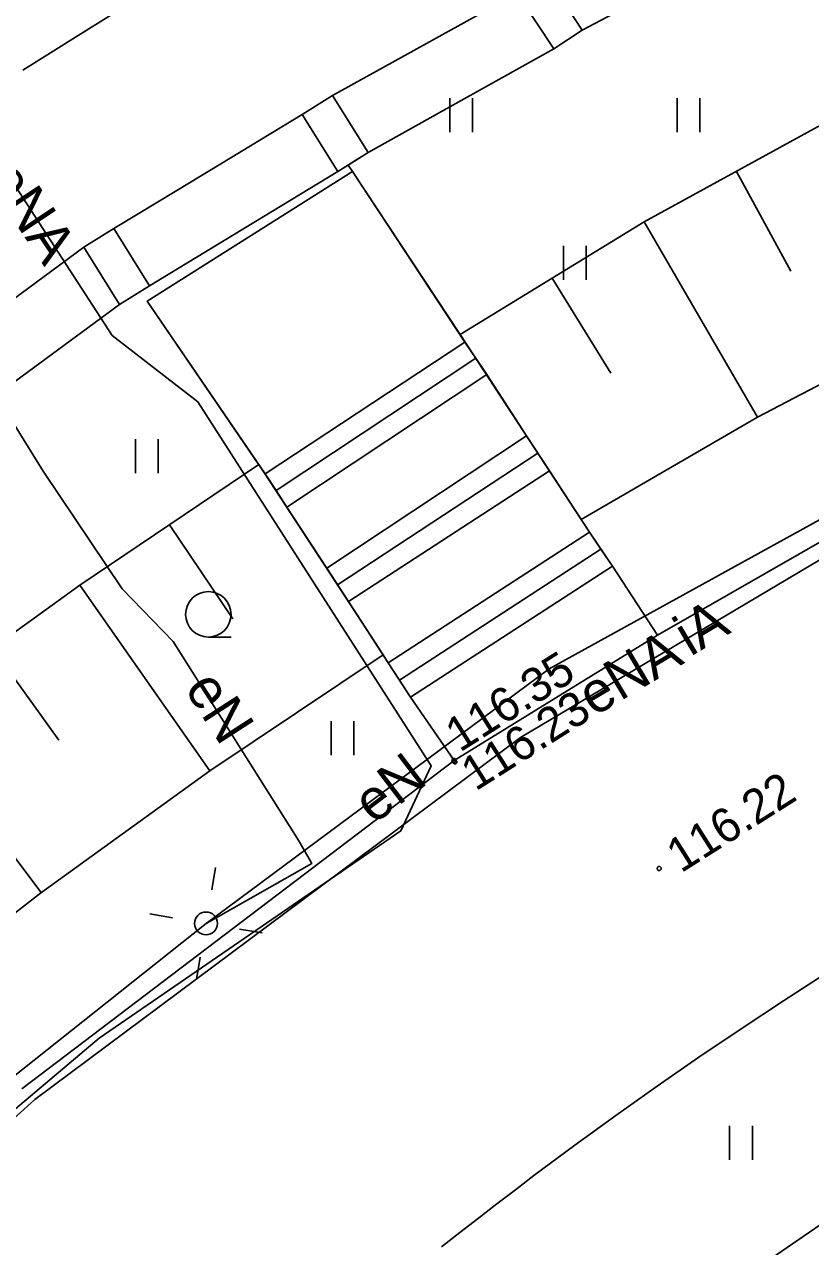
# Model space of a CAD drawing. Extents: x 6434771 to 6436222, y 5663454 to 5664782.
# Drawn here: x 6435454.17 to 6435471.46, y 5664193.12 to 5664220 of the extents above; entities that cross this region are included whole.
import ezdxf

# ---------------------------------------------------------------- set-up
doc = ezdxf.new("R2010")
doc.units = 0
for name, color, linetype in [('Warstwa 1', 7, 'Continuous'), ('Warstwa 10', 7, 'Continuous'), ('Warstwa 12', 7, 'Continuous'), ('Warstwa 13', 7, 'Continuous'), ('Warstwa 2', 7, 'Continuous'), ('Warstwa 20', 7, 'Continuous'), ('Warstwa 21', 7, 'Continuous'), ('Warstwa 25', 7, 'Continuous'), ('Warstwa 36', 7, 'Continuous'), ('Warstwa 4', 7, 'Continuous'), ('Warstwa 5', 7, 'Continuous'), ('Warstwa 6', 7, 'Continuous'), ('Warstwa 7', 7, 'Continuous'), ('Warstwa 9', 7, 'Continuous')]:
    doc.layers.add(name, color=color, linetype=linetype)

msp = doc.modelspace()

# ---------------------------------------------------------------- linework, layer by layer
at = {"layer": 'Warstwa 1'}
for points in [[(6435465.007, 5664220.693), (6435465.636, 5664221.104), (6435466.436, 5664219.882), (6435465.807, 5664219.471)], [(6435460.279, 5664218.022), (6435460.945, 5664218.439), (6435461.729, 5664217.186), (6435461.063, 5664216.769)], [(6435455.474, 5664215.102), (6435456.132, 5664215.513), (6435456.917, 5664214.257), (6435456.259, 5664213.846)]]:
    msp.add_lwpolyline(points, close=True, dxfattribs=at)
at = {"layer": 'Warstwa 10'}
for p, q in [((6435467.8, 5664215.66), (6435471.849, 5664217.884)), ((6435469.825, 5664216.772), (6435471.023, 5664214.576)), ((6435463.749, 5664213.182), (6435467.8, 5664215.66)), ((6435467.8, 5664215.66), (6435470.291, 5664211.365)), ((6435465.775, 5664214.421), (6435467.064, 5664212.331)), ((6435470.291, 5664211.365), (6435474.152, 5664213.392)), ((6435463.749, 5664213.182), (6435466.413, 5664209.114)), ((6435466.413, 5664209.114), (6435470.291, 5664211.365)), ((6435455.389, 5664207.671), (6435459.325, 5664210.32)), ((6435459.325, 5664210.32), (6435462.055, 5664206.137)), ((6435457.357, 5664208.996), (6435458.753, 5664206.928)), ((6435451.545, 5664204.89), (6435455.389, 5664207.671)), ((6435455.389, 5664207.671), (6435458.242, 5664203.582)), ((6435453.467, 5664206.28), (6435454.927, 5664204.262)), ((6435458.242, 5664203.582), (6435462.055, 5664206.137)), ((6435451.545, 5664204.89), (6435454.534, 5664200.905)), ((6435454.521, 5664200.895), (6435458.242, 5664203.582)), ((6435450.896, 5664198.081), (6435454.521, 5664200.895))]:
    msp.add_line(p, q, dxfattribs=at)
at = {"layer": 'Warstwa 12'}
for points in [[(6435451.205, 5664221.322), (6435452.867, 5664218.141), (6435456.097, 5664213.162), (6435457.979, 5664211.699), (6435463.113, 5664203.697), (6435462.446, 5664202.265), (6435455.81, 5664197.705), (6435449.062, 5664192.006)], [(6435451.205, 5664221.322), (6435451.456, 5664218.561), (6435450.865, 5664216.146), (6435451.512, 5664215.111), (6435454.58, 5664210.174), (6435456.319, 5664207.591), (6435457.442, 5664206.427), (6435460.199, 5664202.046), (6435460.487, 5664201.548), (6435458.161, 5664200.227)], [(6435458.161, 5664200.227), (6435465.709, 5664205.826), (6435472.94, 5664209.82)], [(6435449.597, 5664192.002), (6435454.4, 5664196.35), (6435465.08, 5664204.32), (6435473.23, 5664209.16)], [(6435449.597, 5664192.002), (6435454.4, 5664196.35), (6435465.08, 5664204.32), (6435473.23, 5664209.16)], [(6435448.317, 5664192.015), (6435451.951, 5664195.291), (6435458.161, 5664200.227)]]:
    msp.add_lwpolyline(points, dxfattribs=at)
at = {"layer": 'Warstwa 2'}
msp.add_circle((6435458.161, 5664200.227), 0.25, dxfattribs=at)
at = {"layer": 'Warstwa 20'}
for p, q in [((6435467.8, 5664215.66), (6435471.849, 5664217.884)), ((6435463.749, 5664213.182), (6435467.8, 5664215.66)), ((6435455.389, 5664207.671), (6435459.325, 5664210.32)), ((6435451.545, 5664204.89), (6435455.389, 5664207.671))]:
    msp.add_line(p, q, dxfattribs=at)
at = {"layer": 'Warstwa 21'}
for p, q in [((6435470.291, 5664211.365), (6435474.152, 5664213.392)), ((6435466.413, 5664209.114), (6435470.291, 5664211.365)), ((6435458.242, 5664203.582), (6435462.055, 5664206.137)), ((6435454.521, 5664200.895), (6435458.242, 5664203.582)), ((6435450.896, 5664198.081), (6435454.521, 5664200.895))]:
    msp.add_line(p, q, dxfattribs=at)
at = {"layer": 'Warstwa 25'}
for centre in [(6435463.615, 5664203.811), (6435463.634, 5664203.781), (6435468.126, 5664201.436)]:
    msp.add_circle(centre, 0.045, dxfattribs=at)
at = {"layer": 'Warstwa 36'}
msp.add_lwpolyline([(6435463.615, 5664203.811), (6435468.088, 5664206.567), (6435467.097, 5664208.089), (6435466.595, 5664208.835), (6435465.712, 5664210.186), (6435465.211, 5664210.952), (6435464.337, 5664212.302), (6435463.856, 5664213.018), (6435461.381, 5664216.768), (6435456.866, 5664213.913), (6435459.46, 5664210.121), (6435459.942, 5664209.385), (6435460.815, 5664208.045), (6435461.297, 5664207.309), (6435462.17, 5664205.958), (6435462.661, 5664205.202)], close=True, dxfattribs=at)
for points in [[(6435463.856, 5664213.018), (6435459.46, 5664210.121)], [(6435459.701, 5664209.753), (6435464.096, 5664212.66)], [(6435459.942, 5664209.385), (6435464.337, 5664212.302)], [(6435465.211, 5664210.952), (6435460.815, 5664208.045)], [(6435461.056, 5664207.677), (6435465.461, 5664210.569)], [(6435461.297, 5664207.309), (6435465.712, 5664210.186)], [(6435462.17, 5664205.958), (6435466.595, 5664208.835)], [(6435466.846, 5664208.462), (6435462.416, 5664205.58)], [(6435467.097, 5664208.089), (6435462.661, 5664205.202)]]:
    msp.add_lwpolyline(points, dxfattribs=at)
at = {"layer": 'Warstwa 4'}
for points in [[(6435458.286, 5664200.967), (6435458.369, 5664201.46)], [(6435457.421, 5664200.352), (6435456.928, 5664200.435)], [(6435458.901, 5664200.102), (6435459.394, 5664200.019)], [(6435458.036, 5664199.487), (6435457.953, 5664198.994)]]:
    msp.add_lwpolyline(points, dxfattribs=at)
at = {"layer": 'Warstwa 5'}
for p, q in [((6435466.436, 5664219.882), (6435470.549, 5664222.049)), ((6435465.807, 5664219.471), (6435466.436, 5664219.882)), ((6435463.52, 5664218.19), (6435465.807, 5664219.471)), ((6435463.52, 5664217.636), (6435463.52, 5664218.386)), ((6435464.02, 5664217.636), (6435464.02, 5664218.386)), ((6435468.52, 5664217.636), (6435468.52, 5664218.386)), ((6435469.02, 5664217.636), (6435469.02, 5664218.386)), ((6435461.729, 5664217.186), (6435463.52, 5664218.19)), ((6435461.288, 5664216.91), (6435461.729, 5664217.186)), ((6435456.866, 5664213.913), (6435461.381, 5664216.768)), ((6435456.917, 5664214.257), (6435461.063, 5664216.769)), ((6435461.063, 5664216.769), (6435461.288, 5664216.91)), ((6435461.288, 5664216.91), (6435461.381, 5664216.768)), ((6435461.288, 5664216.91), (6435461.381, 5664216.768)), ((6435461.381, 5664216.768), (6435463.748, 5664213.181)), ((6435466.02, 5664214.386), (6435466.02, 5664215.136)), ((6435466.52, 5664214.386), (6435466.52, 5664215.136)), ((6435456.259, 5664213.846), (6435456.917, 5664214.257)), ((6435452.697, 5664211.224), (6435456.259, 5664213.846)), ((6435456.866, 5664213.913), (6435459.324, 5664210.319)), ((6435463.748, 5664213.181), (6435463.856, 5664213.018)), ((6435463.856, 5664213.018), (6435464.096, 5664212.66)), ((6435464.096, 5664212.66), (6435464.337, 5664212.302)), ((6435464.337, 5664212.302), (6435465.211, 5664210.952)), ((6435456.61, 5664210.131), (6435456.61, 5664210.881)), ((6435457.11, 5664210.131), (6435457.11, 5664210.881)), ((6435465.211, 5664210.952), (6435465.461, 5664210.569)), ((6435465.461, 5664210.569), (6435465.712, 5664210.186)), ((6435459.324, 5664210.319), (6435459.46, 5664210.121)), ((6435459.46, 5664210.121), (6435459.701, 5664209.753)), ((6435465.712, 5664210.186), (6435466.413, 5664209.114)), ((6435459.701, 5664209.753), (6435459.942, 5664209.385)), ((6435459.942, 5664209.385), (6435460.815, 5664208.045)), ((6435468.088, 5664206.567), (6435473.063, 5664209.417)), ((6435466.413, 5664209.114), (6435466.595, 5664208.835)), ((6435466.595, 5664208.835), (6435466.846, 5664208.462)), ((6435466.846, 5664208.462), (6435467.097, 5664208.089)), ((6435460.815, 5664208.045), (6435461.056, 5664207.677)), ((6435467.097, 5664208.089), (6435468.088, 5664206.567)), ((6435461.056, 5664207.677), (6435461.297, 5664207.309)), ((6435461.297, 5664207.309), (6435462.055, 5664206.137)), ((6435462.055, 5664206.137), (6435462.17, 5664205.958)), ((6435462.17, 5664205.958), (6435462.416, 5664205.58)), ((6435462.416, 5664205.58), (6435462.661, 5664205.202)), ((6435462.661, 5664205.202), (6435463.615, 5664203.811)), ((6435460.912, 5664203.93), (6435460.912, 5664204.68)), ((6435461.412, 5664203.93), (6435461.412, 5664204.68)), ((6435454.107, 5664196.585), (6435463.615, 5664203.811)), ((6435470.858, 5664198.525), (6435471.796, 5664199.13)), ((6435469.927, 5664197.909), (6435470.858, 5664198.525)), ((6435469.002, 5664197.283), (6435469.927, 5664197.909)), ((6435468.084, 5664196.647), (6435469.002, 5664197.283)), ((6435467.173, 5664196.001), (6435468.084, 5664196.647)), ((6435466.27, 5664195.345), (6435467.173, 5664196.001)), ((6435469.676, 5664195.026), (6435469.676, 5664195.776)), ((6435470.176, 5664195.026), (6435470.176, 5664195.776)), ((6435465.374, 5664194.679), (6435466.27, 5664195.345)), ((6435464.967, 5664194.367), (6435465.374, 5664194.679)), ((6435464.559, 5664194.055), (6435464.967, 5664194.367)), ((6435464.153, 5664193.742), (6435464.559, 5664194.055)), ((6435463.746, 5664193.429), (6435464.153, 5664193.742)), ((6435463.34, 5664193.115), (6435463.746, 5664193.429))]:
    msp.add_line(p, q, dxfattribs=at)
at = {"layer": 'Warstwa 6'}
msp.add_line((6435458.713, 5664206.526), (6435458.213, 5664206.526), dxfattribs=at)
msp.add_circle((6435458.213, 5664207.026), 0.5, dxfattribs=at)
at = {"layer": 'Warstwa 7'}
msp.add_lwpolyline([(6435468.996, 5664191.765), (6435494.352, 5664209.18), (6435531.175, 5664205.935), (6435546.135, 5664190.834)], dxfattribs=at)
at = {"layer": 'Warstwa 9'}
for p, q in [((6435455.351, 5664219.763), (6435458.059, 5664221.459)), ((6435460.945, 5664218.439), (6435465.007, 5664220.693)), ((6435454.133, 5664219), (6435455.351, 5664219.763)), ((6435460.279, 5664218.022), (6435460.945, 5664218.439)), ((6435457.554, 5664216.374), (6435460.279, 5664218.022)), ((6435456.132, 5664215.513), (6435457.554, 5664216.374)), ((6435455.474, 5664215.102), (6435456.132, 5664215.513)), ((6435451.811, 5664212.396), (6435455.474, 5664215.102)), ((6435468.088, 5664206.567), (6435473.063, 5664209.417)), ((6435463.615, 5664203.811), (6435468.088, 5664206.567)), ((6435454.107, 5664196.585), (6435463.615, 5664203.811)), ((6435470.858, 5664198.525), (6435471.796, 5664199.13)), ((6435469.927, 5664197.909), (6435470.858, 5664198.525)), ((6435469.002, 5664197.283), (6435469.927, 5664197.909)), ((6435468.084, 5664196.647), (6435469.002, 5664197.283)), ((6435467.173, 5664196.001), (6435468.084, 5664196.647)), ((6435466.27, 5664195.345), (6435467.173, 5664196.001)), ((6435465.374, 5664194.679), (6435466.27, 5664195.345)), ((6435464.967, 5664194.367), (6435465.374, 5664194.679)), ((6435464.559, 5664194.055), (6435464.967, 5664194.367)), ((6435464.153, 5664193.742), (6435464.559, 5664194.055)), ((6435463.746, 5664193.429), (6435464.153, 5664193.742)), ((6435463.34, 5664193.115), (6435463.746, 5664193.429))]:
    msp.add_line(p, q, dxfattribs=at)

# ---------------------------------------------------------------- texts
at = {"layer": 'Warstwa 13'}
for s, rotation, p in [('eNA', 303.6619, (6435453.313, 5664216.608)), ('iA', 30.7048, (6435468.812, 5664206.089)), ('eNA', 30.7048, (6435466.691, 5664204.767)), ('eN', 302.8712, (6435457.673, 5664205.395)), ('eN', 37.2594, (6435461.847, 5664202.392))]:
    msp.add_text(s, height=0.9, rotation=rotation, dxfattribs=at).set_placement(p)
at = {"layer": 'Warstwa 25'}
for s, p in [('116.35', (6435463.742, 5664203.98)), ('116.23', (6435464.087, 5664203.125)), ('116.22', (6435468.605, 5664201.324))]:
    msp.add_text(s, height=0.75, rotation=32.3263, dxfattribs=at).set_placement(p)

doc.saveas('drawing.dxf')
